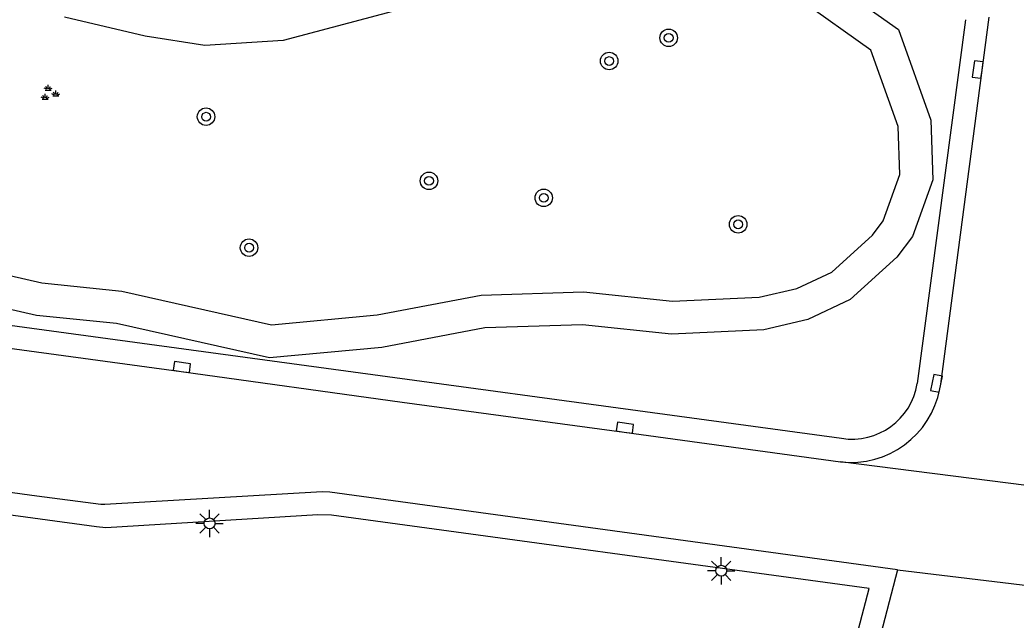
# Model space of a CAD drawing. Extents: x 132999 to 136000, y 398499 to 400501.
# Drawn here: x 134653.76 to 134699.36, y 399143.74 to 399171.2 of the extents above; entities that cross this region are included whole.
import ezdxf

# ---------------------------------------------------------------- set-up
doc = ezdxf.new("R2010")
doc.units = 0
for name, color, linetype in [('gg-knt-verharding', 7, 'Continuous'), ('gt-grn-groengrens', 7, 'Continuous'), ('gt-grn-weggrens', 7, 'Continuous'), ('gt-symb-boom', 7, 'Continuous'), ('gt-symb-groenvak', 7, 'Continuous'), ('gt-symb-kolk', 7, 'Continuous'), ('gt-symb-lichtmast', 7, 'Continuous')]:
    doc.layers.add(name, color=color, linetype=linetype)

# ---------------------------------------------------------------- blocks, each defined once
blk = doc.blocks.new('gt0-KOLK')
at = {"layer": 'gt-symb-kolk'}
blk.add_lwpolyline([(0, 0), (0.375, 0), (0.375, 0.4), (-0.375, 0.4), (-0.375, 0), (0, 0)], dxfattribs=at)
blk = doc.blocks.new('gt0-BOOM')
at = {"layer": 'gt-symb-boom'}
for radius in [0.4, 0.2]:
    blk.add_circle((0, 0), radius, dxfattribs=at)
blk = doc.blocks.new('gt0-GRVAK')
at = {"layer": 'gt-symb-groenvak'}
for p, q in [((-0.11, 0.189), (-0.228, 0.24)), ((-0.182, 0.153), (0.088, 0.153)), ((-0.091, 0.211), (-0.156, 0.322)), ((-0.047, 0.214), (-0.047, 0.393)), ((-0.004, 0.211), (0.061, 0.322)), ((0.015, 0.189), (0.133, 0.24)), ((0.262, -0.052), (0.197, 0.059)), ((0.305, -0.049), (0.305, 0.13)), ((0.349, -0.052), (0.414, 0.059)), ((-0.245, -0.228), (-0.363, -0.177)), ((-0.318, -0.264), (-0.047, -0.264)), ((-0.226, -0.206), (-0.291, -0.095)), ((-0.183, -0.203), (-0.183, -0.024)), ((-0.139, -0.206), (-0.074, -0.095)), ((-0.12, -0.228), (-0.002, -0.177)), ((0.243, -0.074), (0.125, -0.023)), ((0.17, -0.11), (0.441, -0.11)), ((0.368, -0.074), (0.486, -0.023))]:
    blk.add_line(p, q, dxfattribs=at)
blk = doc.blocks.new('gt0-LMAST')
at = {"layer": 'gt-symb-lichtmast'}
for p, q in [((-0.005, 0.246), (-0.005, 0.621)), ((-0.182, 0.173), (-0.447, 0.438)), ((0.172, 0.173), (0.437, 0.438)), ((-0.255, -0.004), (-0.63, -0.004)), ((-0.182, -0.181), (-0.447, -0.446)), ((-0.005, -0.254), (-0.005, -0.629)), ((0.437, -0.446), (0.172, -0.181)), ((0.245, -0.004), (0.62, -0.004))]:
    blk.add_line(p, q, dxfattribs=at)
blk.add_circle((-0.005, -0.004), 0.25, dxfattribs=at)

msp = doc.modelspace()

# ---------------------------------------------------------------- linework, layer by layer
at = {"layer": 'gg-knt-verharding'}
for p, q in [((134697.045, 399171.201), (134694.835, 399154.563)), ((134693.933, 399146.034), (134689.952, 399130.96))]:
    msp.add_line(p, q, dxfattribs=at)
for points in [[(134695.867, 399154.318), (134695.908, 399154.529), (134698.122, 399171.322)], [(134614.465, 399162.508), (134661.267, 399156.156), (134691.365, 399152.054)], [(134614.326, 399161.478), (134620.488, 399160.648), (134640.816, 399157.869), (134661.147, 399155.119), (134671.258, 399153.715), (134681.423, 399152.34), (134691.322, 399150.974)], [(134693.933, 399146.034), (134667.953, 399149.589), (134667.597, 399149.6), (134657.652, 399149.018), (134657.458, 399149.026), (134654.529, 399149.403), (134607.009, 399155.898), (134606.604, 399155.935)], [(134689.952, 399130.96), (134688.966, 399131.219), (134692.629, 399145.18), (134668.016, 399148.537), (134667.399, 399148.547), (134657.693, 399147.955), (134657.27, 399147.999), (134606.228, 399154.937), (134597.24, 399133.711), (134596.298, 399134.088)]]:
    msp.add_lwpolyline(points, dxfattribs=at)
for centre, radius, start, end in [((134691.843, 399155.047), 3.03, 260.9186, 350.8194), ((134691.786, 399155.103), 4.156, 263.5836, 349.1042)]:
    msp.add_arc(centre, radius, start, end, dxfattribs=at)
at = {"layer": 'gt-grn-groengrens'}
for points in [[(134690.246, 399173.407), (134693.968, 399170.77), (134695.452, 399166.607), (134695.542, 399163.883), (134694.607, 399161.294), (134693.893, 399160.338), (134691.763, 399158.4), (134689.818, 399157.493), (134687.81, 399157.016), (134683.585, 399156.826), (134679.508, 399157.25), (134675.034, 399157.106), (134670.322, 399156.212), (134665.185, 399155.738), (134658.178, 399157.308), (134654.527, 399157.679), (134648.782, 399158.992)], [(134674.781, 399172.651), (134665.804, 399170.258), (134662.225, 399170.023), (134659.492, 399170.461), (134655.808, 399171.326)], [(134649.291, 399160.414), (134654.771, 399159.162), (134658.419, 399158.791), (134665.282, 399157.253), (134670.113, 399157.699), (134674.869, 399158.602), (134679.562, 399158.753), (134683.629, 399158.33), (134687.601, 399158.508), (134689.323, 399158.917), (134690.922, 399159.663), (134692.777, 399161.351), (134693.272, 399162.013), (134694.033, 399164.122), (134693.96, 399166.324), (134692.714, 399169.82), (134689.483, 399172.109)]]:
    msp.add_lwpolyline(points, dxfattribs=at)
at = {"layer": 'gt-grn-weggrens'}
for p, q in [((134699.826, 399149.901), (134691.322, 399150.974)), ((134693.933, 399146.034), (134711.321, 399143.953))]:
    msp.add_line(p, q, dxfattribs=at)

# ---------------------------------------------------------------- block references
at = {"layer": 'gt-symb-boom'}
for p in [(134683.455, 399170.383), (134680.732, 399169.32), (134662.281, 399166.772), (134672.484, 399163.835), (134677.737, 399163.058), (134686.635, 399161.846), (134664.249, 399160.778)]:
    msp.add_blockref('gt0-BOOM', p, dxfattribs=at)
at = {"layer": 'gt-symb-groenvak'}
msp.add_blockref('gt0-GRVAK', (134655.097, 399167.836), dxfattribs=at)
at = {"layer": 'gt-symb-kolk'}
for p, rotation in [((134697.798, 399168.905), 82.53402593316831), ((134661.147, 399155.119), -7.700655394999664), ((134695.908, 399154.529), 78.81367070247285), ((134681.423, 399152.34), -7.700655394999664)]:
    msp.add_blockref('gt0-KOLK', p, dxfattribs=dict(at, rotation=rotation))
at = {"layer": 'gt-symb-lichtmast'}
for p in [(134662.448, 399148.165), (134685.868, 399145.995)]:
    msp.add_blockref('gt0-LMAST', p, dxfattribs=at)

doc.saveas('drawing.dxf')
